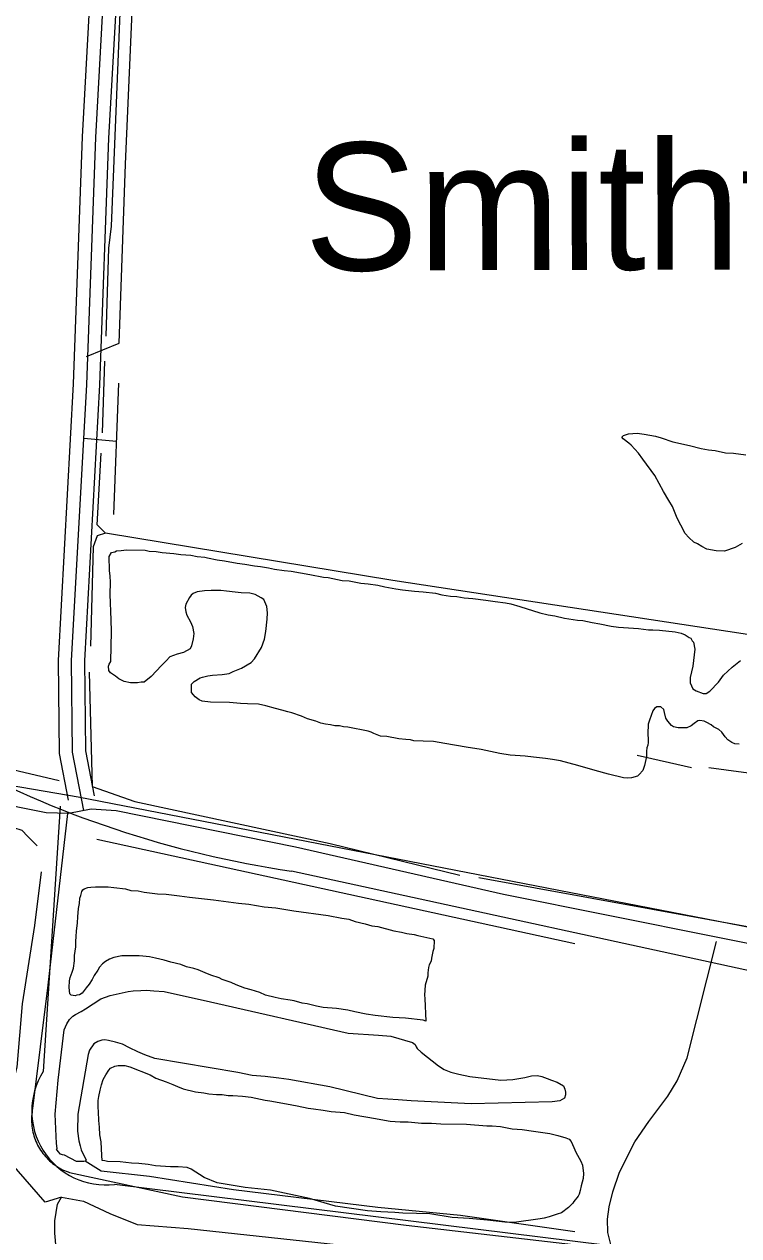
# Model space of a CAD drawing. Extents: x 3279314 to 3317160, y 734079 to 759431.
# Drawn here: x 3289732 to 3290544, y 743926 to 745302 of the extents above; entities that cross this region are included whole.
import ezdxf

# ---------------------------------------------------------------- set-up
doc = ezdxf.new("R2010")
doc.units = 0
for name, color, linetype in [('V-DTCH-CNTR', 7, 'Continuous'), ('V-ROAD-CNTR', 7, 'Continuous'), ('V-SITE-VEGE', 7, 'Continuous'), ('V-TOPO-GNAM-IDEN', 7, 'Continuous'), ('V-TOPO-SHOR', 7, 'Continuous')]:
    doc.layers.add(name, color=color, linetype=linetype)

msp = doc.modelspace()

# ---------------------------------------------------------------- linework, layer by layer
at = {"layer": 'V-DTCH-CNTR'}
for p, q in [((3289834.1, 744745.1), (3289839.9, 744894.1)), ((3289800.1, 744831.8), (3289837.3, 744828.3))]:
    msp.add_line(p, q, dxfattribs=at)
msp.add_lwpolyline([(3289803.3, 744924.5), (3289840.4, 744939.6), (3289847.4, 745142.8), (3289856.4, 745350.8), (3289868.4, 745596), (3289883.1, 745881.9)], dxfattribs=at)
at = {"layer": 'V-ROAD-CNTR'}
for points in [[(3290231.5, 747726.6), (3290193.7, 747544.5), (3290126, 747285.2), (3290076.1, 747105.1), (3290005.2, 746867), (3289979.5, 746768.3), (3289958.4, 746685.7), (3289928.8, 746564.7), (3289898.3, 746430), (3289878.8, 746326.4), (3289862.5, 746254.4), (3289856.4, 746187.6), (3289849, 746124.1), (3289842.3, 746036.8), (3289841.4, 745871.2), (3289839.7, 745735), (3289833.8, 745541.2), (3289822.9, 745346.4), (3289813.3, 745173), (3289803, 744892.8), (3289785.9, 744579.1), (3289787, 744475.4), (3289799.7, 744409)], [(3290231.5, 747726.6), (3290193.7, 747544.5), (3290126, 747285.2), (3290076.1, 747105.1), (3290005.2, 746867), (3289979.5, 746768.3), (3289958.4, 746685.7), (3289928.8, 746564.7), (3289898.3, 746430), (3289878.8, 746326.4), (3289862.5, 746254.4), (3289856.4, 746187.6), (3289849, 746124.1), (3289842.3, 746036.8), (3289841.4, 745871.2), (3289839.7, 745735), (3289833.8, 745541.2), (3289822.9, 745346.4), (3289813.3, 745173), (3289803, 744892.8), (3289785.9, 744579.1), (3289787, 744475.4), (3289799.7, 744409)], [(3289827, 745980.8), (3289826.4, 745871.4), (3289824.7, 745735.4), (3289818.8, 745541.9), (3289807.9, 745347.2), (3289798.4, 745173.7), (3289788, 744893.5), (3289770.9, 744579.4), (3289772, 744473.9), (3289782.2, 744420.9)], [(3289857, 745980.8), (3289856.4, 745871.1), (3289854.7, 745734.7), (3289848.8, 745540.6), (3289837.9, 745345.5), (3289828.3, 745172.3), (3289818, 744892.2), (3289800.9, 744578.8), (3289801.9, 744476.9), (3289811.8, 744425.6)], [(3285804, 745106.6), (3286839.3, 744928.3), (3288316.6, 744671.5), (3289563.3, 744445.8), (3289757.2, 744406.6), (3289783.3, 744405.9), (3289808.6, 744410.8), (3289837, 744409), (3290040.5, 744367.9), (3290276.8, 744314.1), (3290639.1, 744241.5), (3291553.8, 744074.9), (3292369.4, 743920.3), (3293648.3, 743668.9), (3293768.9, 743632.2)], [(3285804, 745106.6), (3286839.3, 744928.3), (3288316.6, 744671.5), (3289563.3, 744445.8), (3289757.2, 744406.6), (3289783.3, 744405.9), (3289808.6, 744410.8), (3289837, 744409), (3290040.5, 744367.9), (3290276.8, 744314.1), (3290639.1, 744241.5), (3291553.8, 744074.9), (3292369.4, 743920.3), (3293648.3, 743668.9), (3293768.9, 743632.2)], [(3286041.8, 745070.6), (3286480.7, 744992.5), (3289793.8, 744424.5), (3293143.2, 743774.6), (3293652.8, 743672.8), (3293698.7, 743668.4), (3293770.2, 743637.2)], [(3289773.4, 744413.9), (3289754, 744112.7)], [(3289781.6, 744405.6), (3289759.1, 744210.8), (3289742, 744070.8)], [(3289781.6, 744405.6), (3289759.1, 744210.8), (3289742, 744070.8)], [(3290623.8, 744212.2), (3290035.9, 744340.2)], [(3290407.2, 743893.5), (3290398.9, 743914.8), (3290395.2, 743929.9), (3290394.7, 743945), (3290396.9, 743959.2), (3290400.8, 743976.2), (3290408.3, 743998.3), (3290426, 744032.9), (3290441.9, 744056), (3290463.4, 744084.6), (3290474.1, 744102.3), (3290485.2, 744128.2), (3290518.7, 744260.5)], [(3289742, 744070.8), (3289741.6, 744068.6), (3289741.3, 744066.4), (3289741, 744064.2), (3289740.8, 744061.9), (3289740.8, 744059.7), (3289740.7, 744057.4), (3289740.8, 744055.2), (3289741, 744052.9), (3289741.2, 744050.7), (3289741.5, 744048.5), (3289741.9, 744046.2), (3289742.3, 744044), (3289742.9, 744041.8), (3289743.5, 744039.7), (3289744.2, 744037.5), (3289745, 744035.4), (3289745.8, 744033.3), (3289746.7, 744031.3), (3289747.7, 744029.3), (3289748.8, 744027.3), (3289749.9, 744025.3), (3289751.1, 744023.4), (3289752.4, 744021.6), (3289753.7, 744019.8), (3289755.1, 744018), (3289756.6, 744016.3), (3289758.1, 744014.6), (3289759.7, 744013), (3289761.3, 744011.5), (3289763, 744010), (3289764.7, 744008.5), (3289766.5, 744007.2), (3289768.4, 744005.9), (3289770.2, 744004.6), (3289772.2, 744003.5), (3289774.1, 744002.4), (3289776.1, 744001.3), (3289778.2, 744000.4), (3289780.2, 743999.5), (3289782.3, 743998.7), (3289784, 743998.1)], [(3289742, 744070.8), (3289741.6, 744068.6), (3289741.3, 744066.4), (3289741, 744064.2), (3289740.8, 744061.9), (3289740.8, 744059.7), (3289740.7, 744057.4), (3289740.8, 744055.2), (3289741, 744052.9), (3289741.2, 744050.7), (3289741.5, 744048.5), (3289741.9, 744046.2), (3289742.3, 744044), (3289742.9, 744041.8), (3289743.5, 744039.7), (3289744.2, 744037.5), (3289745, 744035.4), (3289745.8, 744033.3), (3289746.7, 744031.3), (3289747.7, 744029.3), (3289748.8, 744027.3), (3289749.9, 744025.3), (3289751.1, 744023.4), (3289752.4, 744021.6), (3289753.7, 744019.8), (3289755.1, 744018), (3289756.6, 744016.3), (3289758.1, 744014.6), (3289759.7, 744013), (3289761.3, 744011.5), (3289763, 744010), (3289764.7, 744008.5), (3289766.5, 744007.2), (3289768.4, 744005.9), (3289770.2, 744004.6), (3289772.2, 744003.5), (3289774.1, 744002.4), (3289776.1, 744001.3), (3289778.2, 744000.4), (3289780.2, 743999.5), (3289782.3, 743998.7), (3289784, 743998.1)], [(3289784, 743998.1), (3289912.1, 743970.3), (3290166.3, 743938.3), (3290356.2, 743916.4)], [(3289784, 743998.1), (3289912.1, 743970.3), (3290166.3, 743938.3), (3290356.2, 743916.4)], [(3290394.9, 743915.1), (3289835.1, 743984.6)]]:
    msp.add_lwpolyline(points, dxfattribs=at)
for centre, radius, start, end in [((3290208.7, 745508.3), 1180.8, 241.5527, 261.5875), ((3289824.9, 744067.9), 83.9, 147.7233, 276.9615)]:
    msp.add_arc(centre, radius, start, end, dxfattribs=at)
at = {"layer": 'V-SITE-VEGE'}
for points in [[(3290547.8, 744712.2), (3290539.7, 744707.6), (3290527.8, 744703.6), (3290518.4, 744703.8), (3290507.5, 744705.8), (3290501.9, 744708.8), (3290497.2, 744711.7), (3290493, 744713.7), (3290487.4, 744719), (3290483.2, 744723.3), (3290478.2, 744732.9), (3290474.1, 744741), (3290468.7, 744754.3), (3290464.5, 744761), (3290458.6, 744771), (3290448.5, 744789.2), (3290435.1, 744807.9), (3290430, 744814.6), (3290421.7, 744823.7), (3290418.9, 744826.2), (3290412.8, 744831), (3290411, 744832.9), (3290412.9, 744834.8), (3290418.6, 744836.6), (3290428.5, 744837.3), (3290436.6, 744836.2), (3290449.3, 744834.1), (3290455.9, 744832.1), (3290469, 744827.6), (3290487.9, 744823.5), (3290501.1, 744819.9), (3290509.5, 744818.4), (3290517.1, 744817.8), (3290528.9, 744815.2), (3290537.9, 744814.6), (3290552, 744812.9)], [(3289932.1, 744559.7), (3289935, 744560.5), (3289941.1, 744561.9), (3289946.4, 744562.7), (3289957.2, 744563.5), (3289965.3, 744564.7), (3289969.6, 744567), (3289979.1, 744570.6), (3289990.1, 744577.1), (3289994, 744581.2), (3290001.8, 744593.9), (3290005.3, 744603.7), (3290006.8, 744612.2), (3290008.5, 744626.4), (3290008.6, 744633.5), (3290007.8, 744640.6), (3290004.7, 744648.7), (3290001.4, 744650.6), (3289994.8, 744654.1), (3289988.7, 744655.6), (3289978.8, 744656.2), (3289972.2, 744656.8), (3289962.3, 744658), (3289955.6, 744658.6), (3289944.8, 744658.8), (3289937.2, 744658.4), (3289928.7, 744657.1), (3289924.4, 744655.3), (3289922, 744653.5), (3289920, 744650.7), (3289916.1, 744643.2), (3289915.1, 744639.4), (3289916, 744634.7), (3289917.3, 744630.9), (3289921.4, 744623.2), (3289923.7, 744618), (3289925, 744609.9), (3289924.4, 744603.8), (3289922.4, 744595.8), (3289920.9, 744592.5), (3289913.2, 744588.4), (3289906.1, 744586.6), (3289898, 744583.4), (3289893.7, 744578.8), (3289888.4, 744573.7), (3289876.8, 744561.1), (3289868.6, 744554.6), (3289865.3, 744554.7), (3289861.1, 744553.8), (3289853, 744554), (3289846, 744555.5), (3289839.9, 744558.5), (3289836.1, 744561.4), (3289830.5, 744565.3), (3289828.7, 744568.1), (3289828.3, 744572.9), (3289828.8, 744575.2), (3289830.7, 744578), (3289831.4, 744612.1), (3289831.1, 744625.3), (3289830.2, 744654.2), (3289830.5, 744668.4), (3289830.1, 744675), (3289829.3, 744681.6), (3289829.4, 744685.9), (3289829, 744693), (3289829.1, 744697.3), (3289831.6, 744701.9), (3289835.4, 744702.8), (3289837.3, 744703.7), (3289842.5, 744704.1), (3289848.6, 744704.9), (3289869.9, 744704.6)], [(3289869.9, 744704.6), (3289874.2, 744703.5), (3289882.2, 744702.9), (3289889.3, 744701.8), (3289902.5, 744700.7), (3289910.5, 744699.6), (3289921.8, 744698.9), (3289928.9, 744697.3), (3289937.4, 744696.7), (3289940.7, 744695.7), (3289951.5, 744693.6), (3289960, 744692.5), (3289974.2, 744689.9), (3289983.1, 744688.8), (3289994, 744686.7), (3290000.6, 744686.1), (3290010, 744684.5), (3290016.6, 744683), (3290027.5, 744681.4), (3290035.5, 744680.8), (3290056.7, 744677.1), (3290072.3, 744674), (3290077.5, 744673.4), (3290093.5, 744670.3), (3290101.5, 744669.6), (3290114.7, 744667), (3290123.2, 744666.4), (3290134.1, 744664.8), (3290142.1, 744662.8), (3290154.3, 744660.7), (3290161.9, 744659.6), (3290175.6, 744657.9), (3290185.5, 744657.3), (3290199.6, 744655.6), (3290206.7, 744654), (3290216.6, 744652.4), (3290223.7, 744651.8), (3290232.2, 744650.3), (3290242.1, 744649.6), (3290256.7, 744647.9), (3290267.1, 744646.3), (3290278.9, 744644.7), (3290285, 744643.6), (3290295.4, 744640.6), (3290318, 744633.6), (3290327.4, 744631), (3290334.9, 744630), (3290346.2, 744627.4), (3290360.9, 744625.2), (3290367, 744624.7), (3290377.4, 744622.6), (3290386.3, 744621), (3290399, 744618.4), (3290407.5, 744617.3), (3290430.2, 744615.5), (3290441.5, 744614.3), (3290446.3, 744614.2), (3290453.8, 744613.6), (3290471.8, 744611.9), (3290478.4, 744610.4), (3290483.1, 744608.4), (3290487.7, 744605.5), (3290489.6, 744604.5), (3290491, 744601.6), (3290492.4, 744600.2), (3290494.1, 744592.1), (3290491.9, 744572.7), (3290488.8, 744560), (3290488.7, 744553.9), (3290491.9, 744547.2), (3290495.6, 744544.8), (3290503.6, 744541.8), (3290506.9, 744541.7), (3290511.2, 744544.5), (3290520.9, 744554.7), (3290526.7, 744562.7), (3290536.3, 744571.9), (3290545.9, 744579.3)], [(3290544.2, 744484.3), (3290539.5, 744484.9), (3290536.2, 744486.3), (3290531.5, 744489.3), (3290528.3, 744492.6), (3290524.6, 744497.9), (3290521.3, 744500.8), (3290515.2, 744504.2), (3290512.4, 744506.2), (3290507.8, 744509.1), (3290504.5, 744510.6), (3290499.7, 744511.1), (3290497.4, 744510.7), (3290493.1, 744507.9), (3290489.7, 744505.1), (3290484.9, 744502.9), (3290475, 744503), (3290469.8, 744504.1), (3290467.5, 744505.6), (3290463.3, 744510.4), (3290461, 744513.7), (3290459.7, 744520.4), (3290458.8, 744523.7), (3290455.6, 744526.6), (3290450.8, 744526.7), (3290448.4, 744524.8), (3290446.5, 744522), (3290442.5, 744511.7), (3290441, 744507), (3290440.8, 744496.1), (3290441.2, 744489.5), (3290441.1, 744486.2), (3290440.6, 744483.3), (3290439.6, 744480), (3290439.1, 744476.3), (3290439, 744470.6), (3290438.4, 744466.8), (3290436.9, 744460.2), (3290434.9, 744454.6), (3290431, 744449.9), (3290429.1, 744448.1), (3290422, 744446.3), (3290417.2, 744445.9), (3290413, 744446), (3290396, 744450.1), (3290381, 744454.6), (3290361.2, 744460.2), (3290341.4, 744465.3), (3290332.5, 744466.8), (3290324.4, 744467.9), (3290310.8, 744469.6), (3290301.3, 744470.7), (3290284.3, 744472), (3290272.5, 744473.6), (3290251.3, 744478.2), (3290234.3, 744480.9), (3290210.3, 744485.1), (3290197.1, 744487.2), (3290185.7, 744487.9), (3290174.9, 744488.1), (3290171.1, 744489.1), (3290165.9, 744489.7), (3290157.9, 744490.3), (3290144.2, 744492.9), (3290137.1, 744493.5), (3290129.6, 744496.5), (3290126.3, 744498), (3290123, 744499), (3290100, 744503.7), (3290095.2, 744504.2), (3290090.5, 744505.2), (3290085.3, 744505.3), (3290080.1, 744506.4), (3290074.5, 744507), (3290069.3, 744508), (3290063.7, 744510.5), (3290054.2, 744513), (3290047.2, 744516), (3290036.4, 744519.9), (3290031.7, 744521), (3290025.1, 744523), (3290018, 744525), (3290006.7, 744528), (3289998.7, 744529.6), (3289986, 744530.3), (3289977.9, 744530.5), (3289965.7, 744531.6), (3289943.9, 744532), (3289934.5, 744533.1), (3289931.2, 744534.6), (3289926.5, 744538), (3289924.7, 744540.4), (3289922.3, 744542.8), (3289922.5, 744552.3), (3289925.4, 744555.5), (3289932.1, 744559.7)], [(3290127.1, 744278), (3290134.2, 744277.4), (3290152.1, 744272.4), (3290161, 744270.8), (3290167.1, 744269.3), (3290175.2, 744268.2), (3290179.4, 744267.2), (3290196.4, 744263.5), (3290198.2, 744261.6), (3290197.6, 744252.2), (3290196.6, 744248.9), (3290195, 744241.3), (3290194.5, 744238), (3290192.5, 744233.8), (3290191.5, 744231), (3290190.9, 744224.9), (3290190.9, 744221.1), (3290187.8, 744210.7), (3290187.3, 744205.1), (3290187.2, 744199.4), (3290187.6, 744195.6), (3290188.5, 744170), (3290185.7, 744171), (3290165.4, 744173.3), (3290151.2, 744174), (3290130.9, 744176.3), (3290120.6, 744177.9), (3290107.8, 744180.5), (3290099.8, 744182.5), (3290087.1, 744184.2), (3290072, 744185.4), (3290064.4, 744186.9), (3290053.6, 744189.5), (3290048, 744190.5), (3290039, 744193.1), (3290034.3, 744193.6), (3290024.4, 744195.2), (3290017.3, 744196.8), (3290006.5, 744199.3), (3289999.9, 744202.3), (3289990, 744205.3), (3289983, 744207.3), (3289973.1, 744211.3), (3289967.5, 744213.7), (3289957.2, 744217.2), (3289953.9, 744219.2), (3289944.5, 744222.2), (3289937.9, 744224.7), (3289929.9, 744228.1), (3289925.2, 744229.6), (3289916.7, 744231.7), (3289910.2, 744234.2), (3289898.9, 744236.7), (3289891.3, 744239.2), (3289881.4, 744241.3), (3289874.8, 744242.8), (3289867.3, 744243.5), (3289863, 744244), (3289850.3, 744244.2), (3289843.2, 744243.9), (3289834.2, 744242.2), (3289829.4, 744240.4), (3289824.6, 744237.6), (3289821.3, 744234.8), (3289817.9, 744231.1), (3289815.9, 744227.8), (3289812, 744221.7), (3289809.6, 744217.1), (3289806.2, 744211.9), (3289802.8, 744207.7), (3289798.4, 744201.7), (3289795.1, 744199.8), (3289792.2, 744199.4), (3289790.3, 744198.5), (3289785.6, 744199.5), (3289784.2, 744201), (3289783.4, 744208.1), (3289784, 744215.6), (3289784.6, 744219.4), (3289787, 744225.5), (3289788.5, 744230.2), (3289789.6, 744238.2), (3289789.7, 744244.4), (3289790.9, 744254.3), (3289791, 744260.4), (3289791.5, 744266.1), (3289791.7, 744272.2), (3289792.8, 744281.7), (3289793.4, 744288.3), (3289794, 744297.7), (3289795.1, 744303.4), (3289795.6, 744309.5), (3289796.6, 744312.4), (3289797.7, 744317.1), (3289799.1, 744318.9), (3289800.6, 744320.3), (3289804.8, 744321.7), (3289808.2, 744322.1), (3289813.4, 744322.5), (3289827.6, 744322.2), (3289834.2, 744321.6)], [(3289834.2, 744321.6), (3289847.4, 744320), (3289853.5, 744318.4), (3289862, 744317.8), (3289868.6, 744316.3), (3289883.7, 744314.6), (3289893.6, 744313.9), (3289908.7, 744312.2), (3289920.1, 744310.6), (3289947.4, 744307.8), (3289958.8, 744306.1), (3289975.7, 744303.9), (3289987.5, 744302.8), (3290005, 744299.6), (3290018.2, 744298.4), (3290038.5, 744295.2), (3290077.7, 744289.8), (3290093.2, 744286.7), (3290101.2, 744285.6), (3290108.3, 744283.1), (3290119.6, 744280.5), (3290127.1, 744278)], [(3290363.9, 743977.7), (3290362.8, 743973.4), (3290361.4, 743971.1), (3290356.5, 743965), (3290355.6, 743963.2), (3290350.7, 743958.5), (3290342.6, 743952.5), (3290337.8, 743950.7), (3290328.8, 743947.6), (3290323.1, 743946.3), (3290318.3, 743945.4), (3290288.9, 743941.2), (3290278.1, 743941.9), (3290258.7, 743944.1), (3290237.9, 743945.9), (3290218.6, 743947.2), (3290193.1, 743951), (3290178, 743951.7), (3290162.4, 743952), (3290153.4, 743952.6), (3290137.3, 743953.4), (3290122.2, 743954.6), (3290085.9, 743960), (3290056.3, 743968.6), (3290012, 743977.9), (3289983.2, 743981.2), (3289951.6, 743986.5), (3289937, 743992.5), (3289922.1, 744001.7), (3289917.4, 744003.7), (3289907.4, 744004.4), (3289898.5, 744004.5), (3289881.5, 744005.8), (3289873.4, 744007.3), (3289862.6, 744008.5), (3289854.1, 744008.6), (3289841.3, 744010.3), (3289827.1, 744010.5), (3289823.9, 744011.5), (3289821, 744011.6), (3289820.6, 744017.3), (3289820, 744032.9), (3289818.2, 744041), (3289817.9, 744049.5), (3289817.1, 744057.1), (3289816.8, 744067), (3289816.4, 744072.2), (3289816.6, 744079.8), (3289817.1, 744084.5), (3289818.7, 744091.6), (3289820.2, 744097.7), (3289822.2, 744103.8), (3289825.1, 744108.9), (3289828.5, 744114.1), (3289830.5, 744116.4), (3289835.2, 744118.7), (3289839, 744119.6), (3289846.6, 744119.4), (3289852.3, 744117.9), (3289875.3, 744109), (3289881.8, 744105.1), (3289893.6, 744101.1), (3289901.1, 744098.1), (3289906.7, 744095.6), (3289912.8, 744093.2), (3289927, 744089.6), (3289936.4, 744088.5), (3289942, 744087.4), (3289951, 744086.8), (3289957.2, 744086.7), (3289964.2, 744085.6), (3289969.4, 744085.5), (3289980.3, 744084.9), (3289990.2, 744083.7), (3290006.2, 744080.1), (3290011.4, 744079.6), (3290030.3, 744075.9), (3290042.5, 744073.8), (3290054.8, 744071.2), (3290060.9, 744070.2), (3290071.8, 744069), (3290081.2, 744067.4), (3290096.3, 744066.2), (3290107.2, 744063.7), (3290131.2, 744059.4), (3290141.6, 744057.4), (3290148.2, 744056.3), (3290159.5, 744055.6), (3290168.5, 744055.5), (3290183.6, 744054.2), (3290195, 744054), (3290205.4, 744053.4), (3290234.7, 744052.8), (3290257.8, 744051), (3290264, 744050.9), (3290273.4, 744050.3), (3290286.6, 744047.7), (3290297.9, 744047), (3290310.7, 744044.9), (3290329.5, 744042.2), (3290338.5, 744040.1)], [(3290338.5, 744040.1), (3290347.4, 744037.6), (3290351.2, 744036.1), (3290353.5, 744033.2), (3290356.7, 744026.5), (3290359, 744021.3), (3290364.5, 744010.8), (3290366.3, 744006.5), (3290367.5, 743997), (3290367.4, 743991.3), (3290364.9, 743982.9), (3290363.9, 743977.7)]]:
    msp.add_lwpolyline(points, dxfattribs=at)
at = {"layer": 'V-TOPO-SHOR'}
for p, q in [((3289821.2, 744837.9), (3289824.1, 744919.2)), ((3290428.4, 744471.7), (3290490.2, 744457.8)), ((3290509.9, 744457.8), (3290591.3, 744446.8)), ((3289814.9, 744376.4), (3290357.7, 744258)), ((3290248.9, 744332.8), (3290580.2, 744272.6))]:
    msp.add_line(p, q, dxfattribs=at)
for points in [[(3289825.6, 744947.3), (3289828.5, 745047.3), (3289831.6, 745072.3), (3289843.4, 745361.3), (3289858.1, 745726.9), (3289862.5, 745876.9), (3289865.5, 745906.6)], [(3289772.1, 744442.6), (3289667.4, 744467.3), (3289572, 744523.3), (3289506.3, 744554.4), (3289440.6, 744605.8), (3289357.5, 744696.2), (3289252.5, 744852.2), (3289141.1, 745042.5)], [(3289824.6, 744723.9), (3289815.2, 744733.2), (3289819.7, 744814.5)], [(3290606, 744600.7), (3290151.2, 744670), (3289824.6, 744723.9), (3289815.2, 744720.7), (3289810.6, 744708.2), (3289807.7, 744595.7)], [(3289806.2, 744566.1), (3289809.6, 744436.4), (3289858.1, 744419.3), (3290080, 744371.4), (3290227, 744335.8)], [(3289747.3, 744369.1), (3289736.3, 744380), (3289730.1, 744386.2), (3289711.3, 744392.4), (3289372.2, 744452.6), (3289372.2, 744438.5), (3289309.7, 744449.3)], [(3289774.8, 743970), (3289756.1, 743964.5), (3289718.5, 744008.1), (3289715.3, 744033.1), (3289715.2, 744081.6), (3289724.5, 744117.5), (3289730.5, 744189.4), (3289744.4, 744278.5), (3289752.1, 744339.4)], [(3289769, 744031.1), (3289767.5, 744064.3), (3289770.9, 744103), (3289777.8, 744160.2), (3289780.9, 744167), (3289783.9, 744171.8), (3289787.5, 744175.4), (3289790.8, 744177.6), (3289797.3, 744180.7), (3289802, 744183.8), (3289819.5, 744195.4), (3289830.1, 744199), (3289850.5, 744203.4), (3289856.3, 744204.2), (3289864.7, 744204.8), (3289871.5, 744205.1), (3289879.8, 744204.5), (3289891.3, 744203.4), (3289943.9, 744192), (3290100.2, 744156.3), (3290134.8, 744154), (3290148.9, 744152.8), (3290173.4, 744145.5), (3290176.4, 744143.4), (3290177.5, 744140.7), (3290178.6, 744138.8), (3290183.1, 744134.8), (3290203, 744119.1), (3290209.4, 744115), (3290216.9, 744112), (3290226, 744109.8), (3290238.6, 744106.9), (3290273.7, 744102.9), (3290287.5, 744103.7), (3290301, 744106), (3290308.6, 744107.7), (3290315.2, 744108.2), (3290320.1, 744106.9), (3290326.2, 744104.8), (3290331.2, 744102.8), (3290337.6, 744100.6), (3290344.7, 744096.5), (3290346.4, 744092.8), (3290347.3, 744089.2), (3290347.2, 744086.4), (3290346, 744082.4), (3290340.7, 744079.3), (3290332.1, 744078.2), (3290240.1, 744076), (3290171.8, 744079.3), (3290157.3, 744080.7), (3290133.7, 744082.1), (3290079.6, 744095.4), (3290032.8, 744103.8), (3290021.7, 744105.3), (3290006, 744107.1), (3289991.4, 744108.1), (3289975, 744111.6), (3289880.7, 744127.7), (3289869.6, 744131.5), (3289861.3, 744134.9), (3289852.2, 744139.6), (3289843.9, 744143.9), (3289836.2, 744145.9), (3289828.1, 744147.9), (3289823.9, 744148.8), (3289820.5, 744148.5), (3289816, 744147), (3289811.6, 744144.3), (3289806.5, 744137), (3289804.9, 744131.9), (3289793.3, 744064.5), (3289792.9, 744045.2), (3289794.6, 744034.1), (3289796, 744028.5), (3289797.3, 744024), (3289799.8, 744018.1), (3289802, 744014.1), (3289802.9, 744012.1), (3289801.6, 744011), (3289800.3, 744010.7), (3289791.7, 744010.5), (3289778.1, 744017.7), (3289776, 744018.1), (3289773.7, 744018.9), (3289771.1, 744021.8), (3289769.3, 744024.7), (3289769.7, 744024.9), (3289769.7, 744025.2), (3289769, 744031.1)], [(3290357.6, 743930.8), (3290227.9, 743949.2), (3290134.1, 743958.4), (3289970.1, 743978.3), (3289874.7, 743993.7), (3289820, 743999.8), (3289801.6, 744011)], [(3289836.3, 743845.2), (3289786, 743863.8), (3289775, 743877.8), (3289770.3, 743898.1), (3289768.7, 743912.2), (3289767.1, 743929.4), (3289767.1, 743943.4), (3289770.1, 743962.2), (3289774.8, 743970), (3289799.8, 743965.4), (3289829.5, 743951.4), (3289860.8, 743939), (3289918.6, 743934.4), (3290104.6, 743914.5), (3290293.6, 743890), (3290409.3, 743874.6), (3290434.3, 743859.1), (3290454.1, 743848.5)]]:
    msp.add_lwpolyline(points, dxfattribs=at)

# ---------------------------------------------------------------- texts
at = {"layer": 'V-TOPO-GNAM-IDEN'}
msp.add_text('Smithfield', height=145, rotation=0.1349, dxfattribs=at).set_placement((3290050.6, 745022))

doc.saveas('drawing.dxf')
